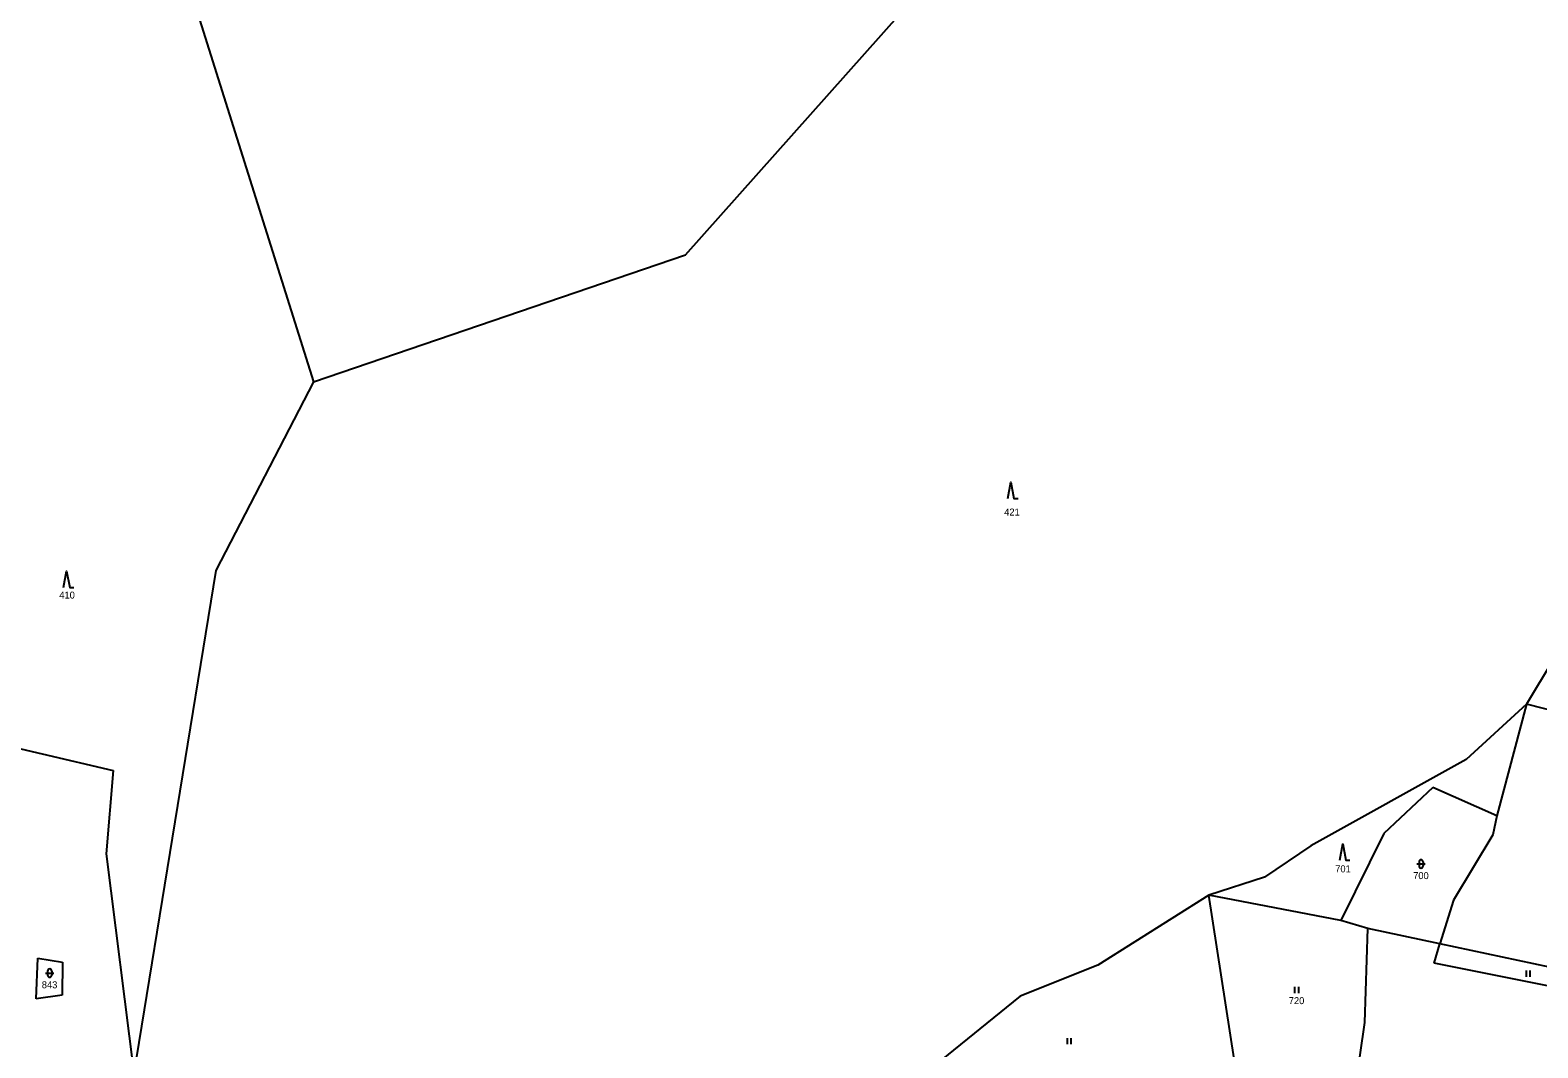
# Model space of a CAD drawing. Extents: x -670359 to -668019, y -978807 to -976674.
# Drawn here: x -669008.2 to -668641.1, y -977647.3 to -977399.4 of the extents above; entities that cross this region are included whole.
import ezdxf

# ---------------------------------------------------------------- set-up
doc = ezdxf.new("R2010")
doc.units = 0
for name, color, linetype in [('Hranice parcel', 7, 'Continuous'), ('Parcelní čísla', 7, 'Continuous'), ('Značky kultur', 7, 'Continuous')]:
    doc.layers.add(name, color=color, linetype=linetype)

msp = doc.modelspace()

# ---------------------------------------------------------------- linework, layer by layer
at = {"layer": 'Hranice parcel'}
for points in [[(-668982.87, -977346.19), (-668939.25, -977485.08)], [(-668848.64, -977454.17), (-668796.4, -977395.43)], [(-668939.25, -977485.08), (-668848.64, -977454.17)], [(-668939.25, -977485.08), (-668963.02, -977531.02)], [(-668963.02, -977531.02), (-668982.97, -977653.48)], [(-668623.98, -977530.37), (-668643.87, -977563.55)], [(-668643.87, -977563.55), (-668658.57, -977577.03)], [(-668643.87, -977563.55), (-668651.09, -977590.81)], [(-668589.87, -977577.38), (-668643.87, -977563.55)], [(-669022.61, -977571.62), (-668988.01, -977579.77)], [(-668658.57, -977577.03), (-668696.43, -977598.05)], [(-668988.01, -977579.77), (-668989.68, -977600.01)], [(-668666.68, -977583.89), (-668678.65, -977595.06)], [(-668651.09, -977590.81), (-668666.68, -977583.89)], [(-668651.09, -977590.81), (-668652.07, -977595.37)], [(-668678.65, -977595.06), (-668689.13, -977616.31)], [(-668652.07, -977595.37), (-668661.65, -977611.35)], [(-668696.43, -977598.05), (-668707.67, -977605.7)], [(-668989.68, -977600.01), (-668982.97, -977653.48)], [(-668707.67, -977605.7), (-668721.21, -977610.14)], [(-668721.21, -977610.14), (-668748.25, -977627.11)], [(-668689.13, -977616.31), (-668721.21, -977610.14)], [(-668715.1, -977649.92), (-668721.21, -977610.14)], [(-668661.65, -977611.35), (-668664.97, -977621.98)], [(-668682.57, -977618.23), (-668689.13, -977616.31)], [(-668683.29, -977641.13), (-668682.57, -977618.23)], [(-668664.97, -977621.98), (-668682.57, -977618.23)], [(-668666.42, -977626.62), (-668664.97, -977621.98)], [(-668607.82, -977634.15), (-668664.97, -977621.98)], [(-669006.69, -977635.33), (-669006.34, -977625.41)], [(-669006.34, -977625.41), (-669000.33, -977626.39)], [(-669000.33, -977626.39), (-669000.36, -977634.47)], [(-668748.25, -977627.11), (-668767.17, -977634.66)], [(-668637.54, -977632.46), (-668666.42, -977626.62)], [(-669000.36, -977634.47), (-669006.69, -977635.33)], [(-668767.17, -977634.66), (-668794.55, -977656.82)], [(-668686.75, -977665.31), (-668683.29, -977641.13)]]:
    msp.add_lwpolyline(points, dxfattribs=at)
at = {"layer": 'Značky kultur'}
for p, q in [((-668670.57, -977602.49), (-668668.57, -977602.49)), ((-668670.07, -977601.99), (-668670.07, -977602.99)), ((-668669.07, -977601.99), (-668669.07, -977602.99)), ((-669003.93, -977628.58), (-669003.93, -977629.58)), ((-669002.93, -977628.58), (-669002.93, -977629.58)), ((-668644, -977628.46), (-668644, -977629.96)), ((-668643, -977629.96), (-668643, -977628.46)), ((-669004.43, -977629.08), (-669002.43, -977629.08)), ((-668700.36, -977632.44), (-668700.36, -977633.94)), ((-668699.36, -977633.94), (-668699.36, -977632.44)), ((-668755.72, -977644.92), (-668755.72, -977646.42)), ((-668754.72, -977646.42), (-668754.72, -977644.92))]:
    msp.add_line(p, q, dxfattribs=at)
for points in [[(-668770.19, -977513.53), (-668769.44, -977509.53), (-668768.69, -977513.53), (-668767.69, -977513.53)], [(-669000.06, -977535.17), (-668999.31, -977531.17), (-668998.56, -977535.17), (-668997.56, -977535.17)], [(-668689.38, -977601.61), (-668688.63, -977597.61), (-668687.88, -977601.61), (-668686.88, -977601.61)]]:
    msp.add_lwpolyline(points, dxfattribs=at)
for centre, start, end in [((-668669.57, -977601.99), 0, 180), ((-668669.57, -977602.99), 180, 0), ((-669003.43, -977628.58), 0, 180), ((-669003.43, -977629.58), 180, 0)]:
    msp.add_arc(centre, 0.5, start, end, dxfattribs=at)

# ---------------------------------------------------------------- texts
at = {"layer": 'Parcelní čísla'}
for s, p in [('421', (-668771.06, -977517.65)), ('410', (-669001.1, -977537.87)), ('701', (-668690.48, -977604.54)), ('700', (-668671.5, -977606.19)), ('843', (-669005.36, -977632.78)), ('720', (-668701.79, -977636.64))]:
    msp.add_text(s, height=1.7, dxfattribs=at).set_placement(p)

doc.saveas('drawing.dxf')
